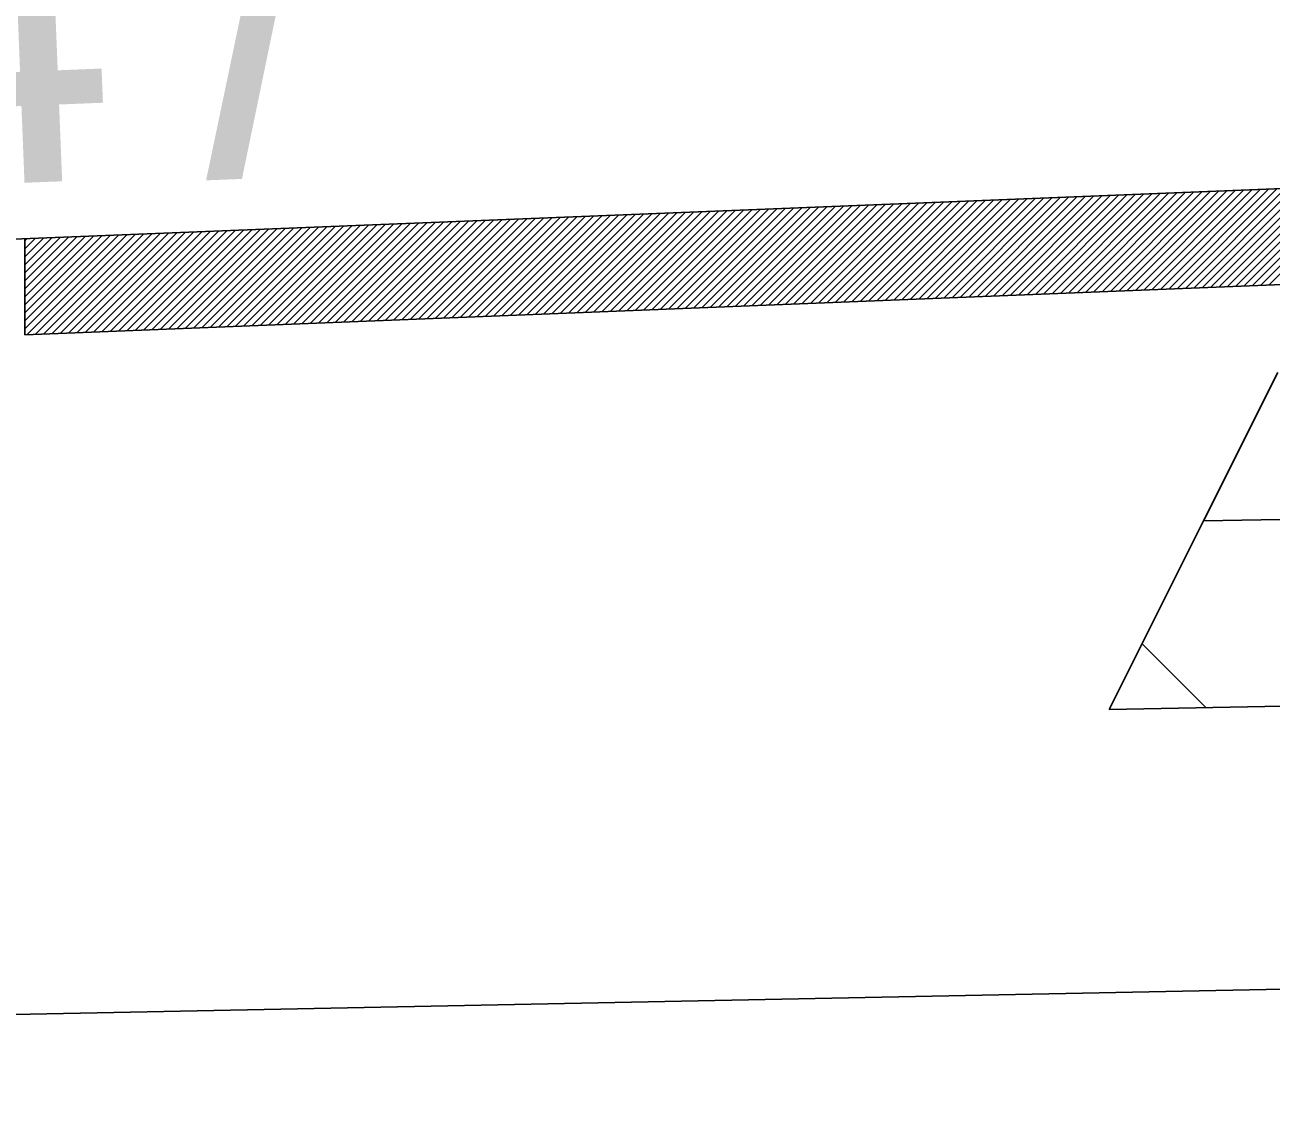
# Model space of a CAD drawing. Extents: x 2263886 to 2266026, y -3122850 to -3121850.
# Drawn here: x 2265482.188 to 2265484.39, y -3122286.973 to -3122285.04 of the extents above; entities that cross this region are included whole.
import ezdxf

# ---------------------------------------------------------------- set-up
doc = ezdxf.new("R2010")
doc.units = 0
doc.layers.add('R_Border Prem', color=7, linetype='Continuous')

msp = doc.modelspace()

# ---------------------------------------------------------------- linework, layer by layer
at = {"layer": 'R_Border Prem'}
for p, q in [((2265480.1876, -3122285.4974), (2265484.568, -3122285.3222)), ((2265484.1946, -3122285.5072), (2265484.3718, -3122285.33)), ((2265484.2093, -3122285.5067), (2265484.3865, -3122285.3294)), ((2265484.224, -3122285.5061), (2265484.4013, -3122285.3288)), ((2265484.2388, -3122285.5055), (2265484.416, -3122285.3283)), ((2265484.2535, -3122285.5049), (2265484.4307, -3122285.3277)), ((2265484.2682, -3122285.5043), (2265484.4455, -3122285.3271)), ((2265484.283, -3122285.5037), (2265484.4602, -3122285.3265)), ((2265484.2977, -3122285.5031), (2265484.4749, -3122285.3259)), ((2265484.3124, -3122285.5025), (2265484.4896, -3122285.3253)), ((2265484.3272, -3122285.5019), (2265484.5044, -3122285.3247)), ((2265484.3419, -3122285.5014), (2265484.5191, -3122285.3241)), ((2265484.3566, -3122285.5008), (2265484.5338, -3122285.3235)), ((2265484.3713, -3122285.5002), (2265484.5486, -3122285.3229)), ((2265484.3861, -3122285.4996), (2265484.5633, -3122285.3224)), ((2265483.6495, -3122285.529), (2265483.8267, -3122285.3518)), ((2265483.6642, -3122285.5285), (2265483.8415, -3122285.3512)), ((2265483.679, -3122285.5279), (2265483.8562, -3122285.3506)), ((2265483.6937, -3122285.5273), (2265483.8709, -3122285.3501)), ((2265483.7084, -3122285.5267), (2265483.8857, -3122285.3495)), ((2265483.7232, -3122285.5261), (2265483.9004, -3122285.3489)), ((2265483.7379, -3122285.5255), (2265483.9151, -3122285.3483)), ((2265483.7526, -3122285.5249), (2265483.9299, -3122285.3477)), ((2265483.7674, -3122285.5243), (2265483.9446, -3122285.3471)), ((2265483.7821, -3122285.5237), (2265483.9593, -3122285.3465)), ((2265483.7968, -3122285.5232), (2265483.974, -3122285.3459)), ((2265483.8116, -3122285.5226), (2265483.9888, -3122285.3453)), ((2265483.8263, -3122285.522), (2265484.0035, -3122285.3448)), ((2265483.841, -3122285.5214), (2265484.0182, -3122285.3442)), ((2265483.8558, -3122285.5208), (2265484.033, -3122285.3436)), ((2265483.8705, -3122285.5202), (2265484.0477, -3122285.343)), ((2265483.8852, -3122285.5196), (2265484.0624, -3122285.3424)), ((2265483.8999, -3122285.519), (2265484.0772, -3122285.3418)), ((2265483.9147, -3122285.5184), (2265484.0919, -3122285.3412)), ((2265483.9294, -3122285.5179), (2265484.1066, -3122285.3406)), ((2265483.9441, -3122285.5173), (2265484.1214, -3122285.34)), ((2265483.9589, -3122285.5167), (2265484.1361, -3122285.3394)), ((2265483.9736, -3122285.5161), (2265484.1508, -3122285.3389)), ((2265483.9883, -3122285.5155), (2265484.1656, -3122285.3383)), ((2265484.0031, -3122285.5149), (2265484.1803, -3122285.3377)), ((2265484.0178, -3122285.5143), (2265484.195, -3122285.3371)), ((2265484.0325, -3122285.5137), (2265484.2098, -3122285.3365)), ((2265484.0473, -3122285.5131), (2265484.2245, -3122285.3359)), ((2265484.062, -3122285.5125), (2265484.2392, -3122285.3353)), ((2265484.0767, -3122285.512), (2265484.2539, -3122285.3347)), ((2265484.0915, -3122285.5114), (2265484.2687, -3122285.3341)), ((2265484.1062, -3122285.5108), (2265484.2834, -3122285.3336)), ((2265484.1209, -3122285.5102), (2265484.2981, -3122285.333)), ((2265484.1356, -3122285.5096), (2265484.3129, -3122285.3324)), ((2265484.1504, -3122285.509), (2265484.3276, -3122285.3318)), ((2265484.1651, -3122285.5084), (2265484.3423, -3122285.3312)), ((2265484.1798, -3122285.5078), (2265484.3571, -3122285.3306)), ((2265483.0897, -3122285.5514), (2265483.2669, -3122285.3742)), ((2265483.1044, -3122285.5508), (2265483.2817, -3122285.3736)), ((2265483.1192, -3122285.5503), (2265483.2964, -3122285.373)), ((2265483.1339, -3122285.5497), (2265483.3111, -3122285.3724)), ((2265483.1486, -3122285.5491), (2265483.3259, -3122285.3719)), ((2265483.1634, -3122285.5485), (2265483.3406, -3122285.3713)), ((2265483.1781, -3122285.5479), (2265483.3553, -3122285.3707)), ((2265483.1928, -3122285.5473), (2265483.3701, -3122285.3701)), ((2265483.2076, -3122285.5467), (2265483.3848, -3122285.3695)), ((2265483.2223, -3122285.5461), (2265483.3995, -3122285.3689)), ((2265483.237, -3122285.5455), (2265483.4143, -3122285.3683)), ((2265483.2518, -3122285.545), (2265483.429, -3122285.3677)), ((2265483.2665, -3122285.5444), (2265483.4437, -3122285.3671)), ((2265483.2812, -3122285.5438), (2265483.4585, -3122285.3666)), ((2265483.296, -3122285.5432), (2265483.4732, -3122285.366)), ((2265483.3107, -3122285.5426), (2265483.4879, -3122285.3654)), ((2265483.3254, -3122285.542), (2265483.5026, -3122285.3648)), ((2265483.3402, -3122285.5414), (2265483.5174, -3122285.3642)), ((2265483.3549, -3122285.5408), (2265483.5321, -3122285.3636)), ((2265483.3696, -3122285.5402), (2265483.5468, -3122285.363)), ((2265483.3843, -3122285.5397), (2265483.5616, -3122285.3624)), ((2265483.3991, -3122285.5391), (2265483.5763, -3122285.3618)), ((2265483.4138, -3122285.5385), (2265483.591, -3122285.3612)), ((2265483.4285, -3122285.5379), (2265483.6058, -3122285.3607)), ((2265483.4433, -3122285.5373), (2265483.6205, -3122285.3601)), ((2265483.458, -3122285.5367), (2265483.6352, -3122285.3595)), ((2265483.4727, -3122285.5361), (2265483.65, -3122285.3589)), ((2265483.4875, -3122285.5355), (2265483.6647, -3122285.3583)), ((2265483.5022, -3122285.5349), (2265483.6794, -3122285.3577)), ((2265483.5169, -3122285.5343), (2265483.6942, -3122285.3571)), ((2265483.5317, -3122285.5338), (2265483.7089, -3122285.3565)), ((2265483.5464, -3122285.5332), (2265483.7236, -3122285.3559)), ((2265483.5611, -3122285.5326), (2265483.7383, -3122285.3554)), ((2265483.5759, -3122285.532), (2265483.7531, -3122285.3548)), ((2265483.5906, -3122285.5314), (2265483.7678, -3122285.3542)), ((2265483.6053, -3122285.5308), (2265483.7825, -3122285.3536)), ((2265483.62, -3122285.5302), (2265483.7973, -3122285.353)), ((2265483.6348, -3122285.5296), (2265483.812, -3122285.3524)), ((2265482.5447, -3122285.5732), (2265482.7219, -3122285.396)), ((2265482.5594, -3122285.5727), (2265482.7366, -3122285.3954)), ((2265482.5741, -3122285.5721), (2265482.7513, -3122285.3948)), ((2265482.5889, -3122285.5715), (2265482.7661, -3122285.3942)), ((2265482.6036, -3122285.5709), (2265482.7808, -3122285.3937)), ((2265482.6183, -3122285.5703), (2265482.7955, -3122285.3931)), ((2265482.633, -3122285.5697), (2265482.8103, -3122285.3925)), ((2265482.6478, -3122285.5691), (2265482.825, -3122285.3919)), ((2265482.6625, -3122285.5685), (2265482.8397, -3122285.3913)), ((2265482.6772, -3122285.5679), (2265482.8545, -3122285.3907)), ((2265482.692, -3122285.5673), (2265482.8692, -3122285.3901)), ((2265482.7067, -3122285.5668), (2265482.8839, -3122285.3895)), ((2265482.7214, -3122285.5662), (2265482.8987, -3122285.3889)), ((2265482.7362, -3122285.5656), (2265482.9134, -3122285.3884)), ((2265482.7509, -3122285.565), (2265482.9281, -3122285.3878)), ((2265482.7656, -3122285.5644), (2265482.9429, -3122285.3872)), ((2265482.7804, -3122285.5638), (2265482.9576, -3122285.3866)), ((2265482.7951, -3122285.5632), (2265482.9723, -3122285.386)), ((2265482.8098, -3122285.5626), (2265482.987, -3122285.3854)), ((2265482.8246, -3122285.562), (2265483.0018, -3122285.3848)), ((2265482.8393, -3122285.5615), (2265483.0165, -3122285.3842)), ((2265482.854, -3122285.5609), (2265483.0312, -3122285.3836)), ((2265482.8687, -3122285.5603), (2265483.046, -3122285.3831)), ((2265482.8835, -3122285.5597), (2265483.0607, -3122285.3825)), ((2265482.8982, -3122285.5591), (2265483.0754, -3122285.3819)), ((2265482.9129, -3122285.5585), (2265483.0902, -3122285.3813)), ((2265482.9277, -3122285.5579), (2265483.1049, -3122285.3807)), ((2265482.9424, -3122285.5573), (2265483.1196, -3122285.3801)), ((2265482.9571, -3122285.5567), (2265483.1344, -3122285.3795)), ((2265482.9719, -3122285.5562), (2265483.1491, -3122285.3789)), ((2265482.9866, -3122285.5556), (2265483.1638, -3122285.3783)), ((2265483.0013, -3122285.555), (2265483.1786, -3122285.3777)), ((2265483.0161, -3122285.5544), (2265483.1933, -3122285.3772)), ((2265483.0308, -3122285.5538), (2265483.208, -3122285.3766)), ((2265483.0455, -3122285.5532), (2265483.2227, -3122285.376)), ((2265483.0603, -3122285.5526), (2265483.2375, -3122285.3754)), ((2265483.075, -3122285.552), (2265483.2522, -3122285.3748)), ((2265482.1876, -3122285.5767), (2265482.3536, -3122285.4107)), ((2265482.1876, -3122285.5626), (2265482.3389, -3122285.4113)), ((2265482.1876, -3122285.5484), (2265482.3241, -3122285.4119)), ((2265482.1876, -3122285.5343), (2265482.3094, -3122285.4125)), ((2265482.1876, -3122285.5201), (2265482.2947, -3122285.4131)), ((2265482.1876, -3122285.506), (2265482.2799, -3122285.4137)), ((2265482.1876, -3122285.4919), (2265482.2652, -3122285.4143)), ((2265482.1876, -3122285.4777), (2265482.2505, -3122285.4149)), ((2265482.1876, -3122285.4636), (2265482.2357, -3122285.4155)), ((2265482.1876, -3122285.4494), (2265482.221, -3122285.4161)), ((2265482.1876, -3122285.4353), (2265482.2063, -3122285.4166)), ((2265482.1876, -3122285.4211), (2265482.1916, -3122285.4172)), ((2265482.1876, -3122285.4174), (2265482.1876, -3122285.5875)), ((2265482.1911, -3122285.5874), (2265482.3683, -3122285.4102)), ((2265482.2058, -3122285.5868), (2265482.3831, -3122285.4096)), ((2265482.2206, -3122285.5862), (2265482.3978, -3122285.409)), ((2265482.2353, -3122285.5856), (2265482.4125, -3122285.4084)), ((2265482.25, -3122285.585), (2265482.4273, -3122285.4078)), ((2265482.2648, -3122285.5844), (2265482.442, -3122285.4072)), ((2265482.2795, -3122285.5838), (2265482.4567, -3122285.4066)), ((2265482.2942, -3122285.5833), (2265482.4714, -3122285.406)), ((2265482.309, -3122285.5827), (2265482.4862, -3122285.4054)), ((2265482.3237, -3122285.5821), (2265482.5009, -3122285.4049)), ((2265482.3384, -3122285.5815), (2265482.5156, -3122285.4043)), ((2265482.3531, -3122285.5809), (2265482.5304, -3122285.4037)), ((2265482.3679, -3122285.5803), (2265482.5451, -3122285.4031)), ((2265482.3826, -3122285.5797), (2265482.5598, -3122285.4025)), ((2265482.3973, -3122285.5791), (2265482.5746, -3122285.4019)), ((2265482.4121, -3122285.5785), (2265482.5893, -3122285.4013)), ((2265482.4268, -3122285.578), (2265482.604, -3122285.4007)), ((2265482.4415, -3122285.5774), (2265482.6188, -3122285.4001)), ((2265482.4563, -3122285.5768), (2265482.6335, -3122285.3996)), ((2265482.471, -3122285.5762), (2265482.6482, -3122285.399)), ((2265482.4857, -3122285.5756), (2265482.663, -3122285.3984)), ((2265482.5005, -3122285.575), (2265482.6777, -3122285.3978)), ((2265482.5152, -3122285.5744), (2265482.6924, -3122285.3972)), ((2265482.5299, -3122285.5738), (2265482.7071, -3122285.3966)), ((2265482.1876, -3122285.5875), (2265484.4812, -3122285.4958)), ((2265484.271, -3122285.9162), (2265484.4022, -3122285.6537)), ((2265484.271, -3122285.9162), (2265491.5714, -3122285.7701)), ((2265484.1043, -3122286.2496), (2265484.271, -3122285.9162)), ((2265484.1043, -3122286.2496), (2265491.5714, -3122286.1002)), ((2265484.1623, -3122286.1336), (2265484.2748, -3122286.2461)), ((2265472.9236, -3122286.9733), (2265491.5714, -3122286.6003))]:
    msp.add_line(p, q, dxfattribs=at)

# ---------------------------------------------------------------- texts
msp.add_text("0.04'/'", height=0.6, rotation=2.2906, dxfattribs=at).set_placement((2265480.7941, -3122285.3743))

doc.saveas('drawing.dxf')
